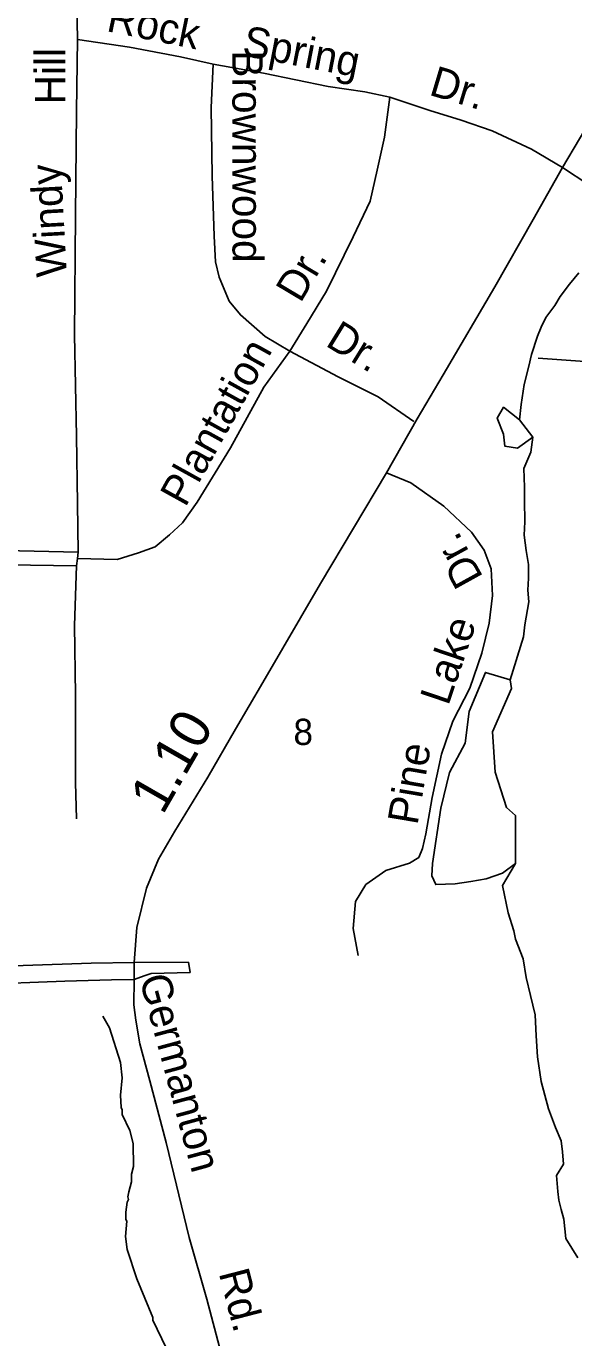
# Model space of a CAD drawing. Extents: x 1547597 to 1699558, y 810033 to 920809.
# Drawn here: x 1627755 to 1629465, y 887896 to 891997 of the extents above; entities that cross this region are included whole.
import ezdxf

# ---------------------------------------------------------------- set-up
doc = ezdxf.new("R2010")
doc.units = 0
for name, color, linetype in [('Exist Hydrographic Creek Single Shore', 7, 'Continuous'), ('Exist Hydrographic Misc Water Feature', 7, 'Continuous'), ('Exist Road Non-System Type 51', 7, 'Continuous'), ('Exist Road Non-System Type 51 Label', 7, 'Continuous'), ('Exist Road Primary NC Attributed', 7, 'Continuous'), ('Exist Road Primary NC Label', 7, 'Continuous'), ('Exist Road Primary NC Service Mileage Hundredths English Label', 7, 'Continuous')]:
    doc.layers.add(name, color=color, linetype=linetype)

msp = doc.modelspace()

# ---------------------------------------------------------------- linework, layer by layer
at = {"layer": 'Exist Hydrographic Creek Single Shore'}
for points in [[(1629266.7, 889952.6), (1629308.4, 890087.3), (1629312.5, 890125.2), (1629324.9, 890197.3), (1629321.1, 890233.3), (1629323.2, 890271.3), (1629323.5, 890313.4), (1629315.8, 890357.5), (1629310, 890405.6), (1629312.3, 890447.5), (1629310.6, 890513.6), (1629310.8, 890555.7), (1629309.1, 890613.7), (1629330.5, 890665.2), (1629336.7, 890711.2), (1629296, 890765.9), (1629300.3, 890813.9), (1629310.5, 890875.9), (1629324.9, 890933.9), (1629333, 890970), (1629351.3, 891027.9), (1629363.5, 891055.9), (1629377.6, 891085.8), (1629405.9, 891123.6), (1629422, 891151.6), (1629452.1, 891189.6), (1629480.3, 891225.5)], [(1629241.9, 889310.2), (1629283, 889378.8), (1629283, 889528.8), (1629255.1, 889554.2), (1629219.6, 889664.2), (1629211.5, 889790.8), (1629270.3, 889925.5), (1629266.7, 889952.6)], [(1629477.9, 888145.8), (1629440.3, 888206.3), (1629433.9, 888266.5), (1629425.3, 888296.5), (1629417.9, 888326.5), (1629414.9, 888353.4), (1629411.1, 888403.5), (1629433.4, 888439.1), (1629429.6, 888477.1), (1629425.8, 888511.2), (1629408, 888553.3), (1629386.4, 888611.5), (1629362.8, 888697.7), (1629351.2, 888773.8), (1629347.6, 888839.9), (1629344, 888906), (1629330.2, 888966.1), (1629316.6, 889022.3), (1629306.8, 889080.3), (1629283.3, 889142.5), (1629277.3, 889168.6), (1629259.8, 889224.7), (1629241.9, 889310.2)]]:
    msp.add_lwpolyline(points, dxfattribs=at)
at = {"layer": 'Exist Hydrographic Misc Water Feature'}
for points in [[(1629296, 890765.9), (1629245.8, 890805), (1629225.6, 890771.3), (1629245.8, 890720.7), (1629249.2, 890683.6), (1629289.6, 890676.9), (1629336.7, 890711.2)], [(1629266.7, 889952.6), (1629189, 889976.3), (1629138.2, 889854.3), (1629125.5, 889755.1), (1629077.3, 889663.6), (1629049.3, 889551.7), (1629023.9, 889378.8), (1629021.4, 889340.6), (1629034.1, 889312.7), (1629095, 889315.2), (1629143.3, 889322.8), (1629191.6, 889330.5), (1629242.4, 889348.3), (1629283, 889378.8)], [(1627993.8, 888901.4), (1628015.2, 888865), (1628049.5, 888756.4), (1628054.7, 888708.3), (1628049.8, 888654.4), (1628051.2, 888616.4), (1628055, 888608.4), (1628054.8, 888594.3), (1628078, 888544), (1628089.3, 888503.8), (1628090.2, 888431.7), (1628083.8, 888407.8), (1628083.4, 888383.8), (1628074.9, 888352.1), (1628072.6, 888336.1), (1628074.6, 888328.1), (1628070.4, 888320.1), (1628065.9, 888288.2), (1628065.6, 888266.2), (1628069.5, 888260.1), (1628064.6, 888212.2), (1628070.1, 888172.1), (1628100.5, 888079.7), (1628150.6, 887958.8), (1628150.5, 887950.8), (1628220.1, 887805.6)]]:
    msp.add_lwpolyline(points, dxfattribs=at)
at = {"layer": 'Exist Road Non-System Type 51'}
for p, q in [((1627688, 890357.4), (1627916.9, 890352.2)), ((1627696.6, 890312.6), (1627911.7, 890309.2)), ((1628092.1, 889068.9), (1628261.6, 889069.8)), ((1628261.6, 889069.8), (1628266.8, 889037.9))]:
    msp.add_line(p, q, dxfattribs=at)
for points in [[(1627902.1, 892471.1), (1627915.1, 892302.8), (1627911.8, 892121.6), (1627915.1, 891954.7)], [(1627915.1, 891954.7), (1627911.8, 891731.4), (1627908.6, 891404.6), (1627905.4, 891031.8), (1627911.8, 890714.7), (1627915.1, 890504.3), (1627916.9, 890352.2)], [(1628339, 891878.3), (1628236.6, 891900.8), (1628077.1, 891930.6), (1627915.1, 891954.7)], [(1628339, 891878.3), (1628332.5, 891742.6), (1628336, 891528.6), (1628341.8, 891340.4), (1628346.1, 891259.9), (1628357.5, 891211.6), (1628389.1, 891137), (1628423.9, 891093.9), (1628501, 891026.8), (1628578.5, 890980.9)], [(1628890.4, 891775.2), (1628812.4, 891791.9), (1628698.2, 891808.6), (1628495.9, 891849.9), (1628339, 891878.3)], [(1628890.4, 891775.2), (1628873.7, 891649.8), (1628851.4, 891546.6), (1628829.1, 891449.1), (1628776.2, 891337.6), (1628692.2, 891167.9), (1628631.1, 891066.7), (1628578.5, 890980.9)], [(1629430.3, 891555.3), (1629333, 891612.6), (1629210.6, 891669.3), (1629113.1, 891702.7), (1629015.7, 891733.4), (1628890.4, 891775.2)], [(1629430.3, 891555.3), (1629511.6, 891500.5), (1629614.6, 891421.3), (1629669.9, 891362.8), (1629705.3, 891312.4), (1629726.6, 891250.1), (1629743.7, 891166)], [(1628578.5, 890980.9), (1628497.4, 890868.5), (1628392.4, 890677.9), (1628289.2, 890508), (1628243, 890443.5), (1628202.2, 890405.9), (1628157.5, 890369.2), (1628105.3, 890349.9), (1628038.9, 890329.6), (1627915.1, 890332.8)], [(1628578.5, 890980.9), (1628728.8, 890900.1), (1628854.6, 890838.2), (1628965.7, 890760.9)], [(1629725.1, 890930.4), (1629633.2, 890937.3), (1629485.4, 890949.1), (1629353.7, 890958.5)], [(1628879.9, 890600), (1628955.6, 890569.2), (1629058.7, 890496.1), (1629145.7, 890415), (1629185, 890358.6), (1629206.5, 890300.3), (1629211.6, 890216.4), (1629200.6, 890130.6), (1629177.5, 890036.8), (1629140.2, 889927.3), (1629087.1, 889823.9), (1629052, 889720.3), (1629022.6, 889584.7), (1629003.3, 889471), (1628992.8, 889425.2), (1628980.6, 889397.2), (1628952.4, 889379.6), (1628878.1, 889356.5), (1628815.6, 889313.1), (1628783.1, 889259.5), (1628776.2, 889175.6), (1628791.3, 889091.5)], [(1627915.1, 890332.8), (1627911.7, 890309.2)], [(1627916.9, 890352.2), (1627915.1, 890332.8)], [(1627911.7, 890309.2), (1627906, 890122.6), (1627909.2, 889906.2), (1627909.2, 889632.5), (1627912.4, 889518)], [(1628092.1, 889068.9), (1627957.4, 889067.2), (1627745.6, 889059.5), (1627569.6, 889053.4), (1627414.7, 889049.1), (1627261.9, 889047.4)], [(1627255.9, 888997.5), (1627453.4, 888995.8), (1627600.2, 889000.9), (1627876, 889010.4), (1628021.1, 889014.7), (1628091.6, 889015.6)], [(1628091.6, 889015.6), (1628123, 889027.6), (1628145.4, 889034.5), (1628266.8, 889037.9)]]:
    msp.add_lwpolyline(points, dxfattribs=at)
at = {"layer": 'Exist Road Primary NC Attributed'}
msp.add_lwpolyline([(1628411.8, 887665.1), (1628318.9, 888016.3), (1628264.2, 888209.9), (1628191.9, 888506), (1628140.7, 888699.7), (1628110.1, 888815), (1628096.8, 888889), (1628090.8, 888937.2), (1628091.6, 889015.6), (1628092.1, 889068.9), (1628100.7, 889179.1), (1628130.4, 889301.3), (1628168.2, 889392.5), (1628219, 889479.5), (1628322.3, 889648.2), (1628408.8, 889798.8), (1628494, 889944.2), (1628674.2, 890254.5), (1628879.9, 890600), (1628976.3, 890769.4), (1629057, 890906.8), (1629218.2, 891182), (1629338.5, 891392.5), (1629430.3, 891555.3), (1629536.1, 891734.1)], dxfattribs=at)

# ---------------------------------------------------------------- texts
at = {"layer": 'Exist Road Non-System Type 51 Label'}
for s, rotation, p in [('Rock', 348.4335, (1628002.3, 891981.8)), ('Spring', 349.049, (1628426.1, 891906.1)), ('Hill', 89.9895, (1627877.2, 891752)), ('Brownwood', 270.0452, (1628398.7, 891921.1)), ('Dr.', 343.3399, (1629009.6, 891782.9)), ('Windy', 93.1062, (1627882.1, 891215.1)), ('Dr.', 59.1776, (1628611.3, 891128.5)), ('Dr.', 328.4201, (1628686.1, 890999.5)), ('Plantation', 61.0083, (1628251.8, 890489.9)), ('Dr.', 118.9457, (1629183.6, 890273.7)), ('Lake', 71.2166, (1629072.9, 889869.5)), ('Pine', 80.3554, (1628976.6, 889496.5))]:
    msp.add_text(s, height=95, rotation=rotation, dxfattribs=at).set_placement(p)
at = {"layer": 'Exist Road Primary NC Label'}
msp.add_text('8', height=82, dxfattribs=at).set_placement((1628589.5, 889749.3))
for s, rotation, p in [('Germanton', 285.2001, (1628107.4, 889019.8)), ('Rd.', 284.5799, (1628355.8, 888098.6))]:
    msp.add_text(s, height=95, rotation=rotation, dxfattribs=at).set_placement(p)
at = {"layer": 'Exist Road Primary NC Service Mileage Hundredths English Label'}
msp.add_text('1.10', height=125, rotation=60.1319, dxfattribs=at).set_placement((1628181, 889527.6))

doc.saveas('drawing.dxf')
